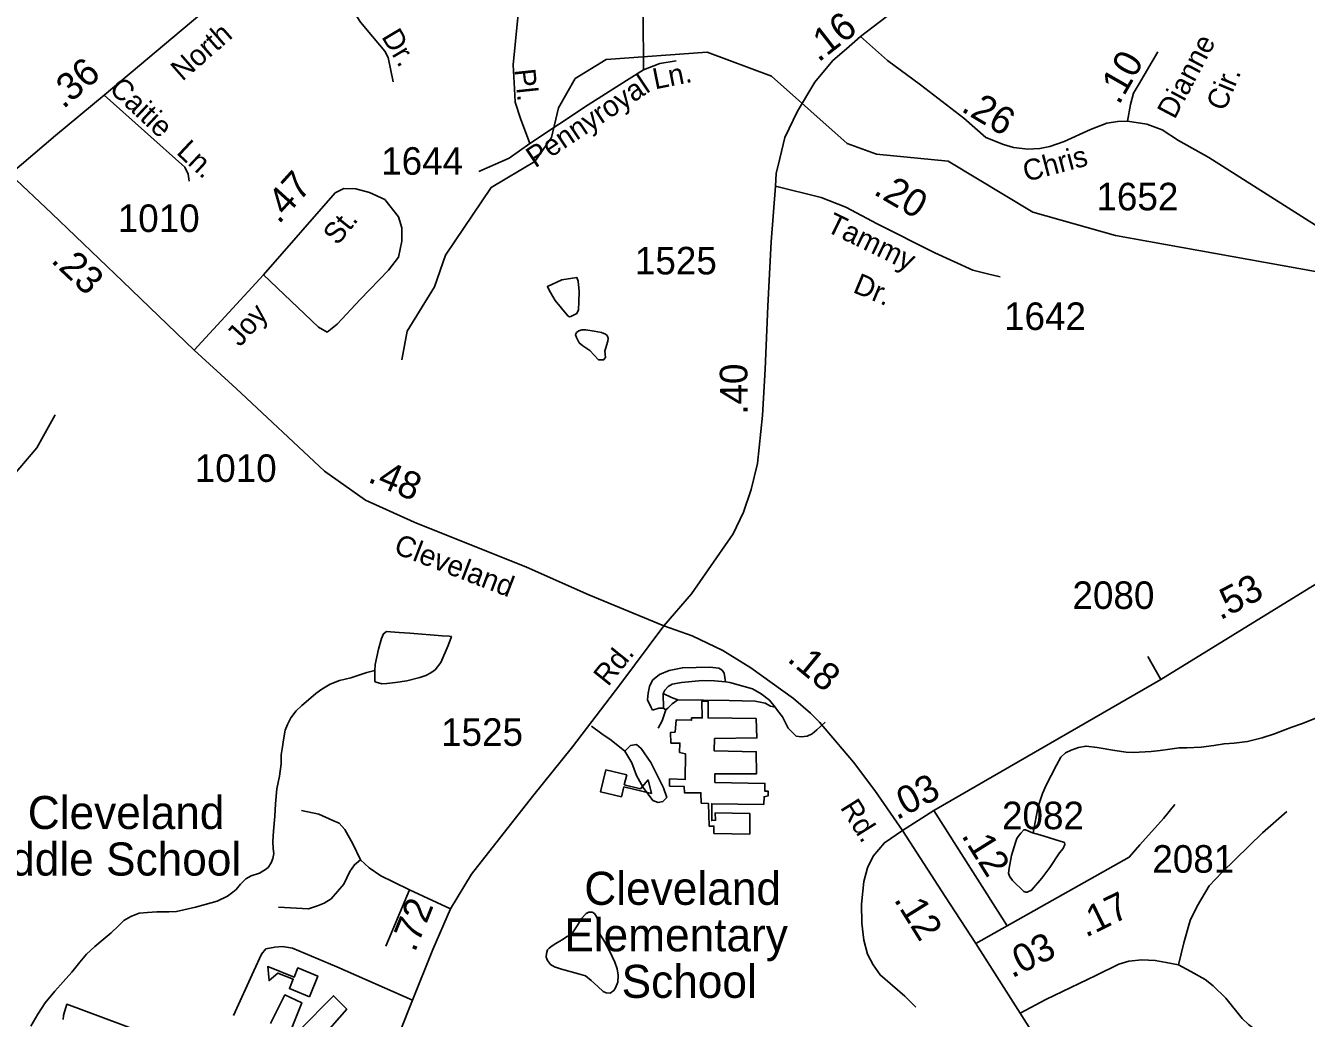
# Model space of a CAD drawing. Extents: x 2082433 to 2279600, y 546599 to 755198.
# Drawn here: x 2132963 to 2138773, y 664681 to 669186 of the extents above; entities that cross this region are included whole.
import ezdxf

# ---------------------------------------------------------------- set-up
doc = ezdxf.new("R2010")
doc.units = 0
for name, color, linetype in [('Exist Cultural Educational Facility Elementary CELL', 7, 'Continuous'), ('Exist Cultural Educational Facility Elementary Footprint', 7, 'Continuous'), ('Exist Cultural Educational Facility Elementary Label', 7, 'Continuous'), ('Exist Cultural Educational Facility Middle CELL', 7, 'Continuous'), ('Exist Cultural Educational Facility Middle Footprint', 7, 'Continuous'), ('Exist Cultural Educational Facility Middle Label', 7, 'Continuous'), ('Exist Cultural Recreational Baseball or SoftBall Diamond CELL', 7, 'Continuous'), ('Exist Hydrographic Creek Single Shore', 7, 'Continuous'), ('Exist Hydrographic Misc Water Feature', 7, 'Continuous'), ('Exist Hydrographic Pond Under 1500 Sq Ft', 7, 'Continuous'), ('Exist Road Non-System Type 51', 7, 'Continuous'), ('Exist Road Non-System Type 51 Label', 7, 'Continuous'), ('Exist Road Secondary Mileage Hundredths English Label', 7, 'Continuous'), ('Exist Road Secondary Type 51 Attributed', 7, 'Continuous'), ('Exist Road Secondary Type 51 Label', 7, 'Continuous'), ('Exist Road Secondary Type 51 Number Label', 7, 'Continuous')]:
    doc.layers.add(name, color=color, linetype=linetype)

msp = doc.modelspace()

# ---------------------------------------------------------------- linework, layer by layer
at = {"layer": 'Exist Cultural Educational Facility Elementary CELL'}
msp.add_lwpolyline([(2135594.8, 665808.6), (2135690, 665785.8), (2135679.3, 665741), (2135752.3, 665723.5), (2135786.9, 665763.6), (2135802, 665701.7), (2135677.1, 665731.7), (2135666.3, 665686.9), (2135571.1, 665709.7)], close=True, dxfattribs=at)
at = {"layer": 'Exist Cultural Educational Facility Elementary Footprint'}
msp.add_lwpolyline([(2136085.4, 665520.7), (2136247.9, 665517.5), (2136247.9, 665611.4), (2136091.6, 665614.5), (2136093.2, 665580.1), (2136076, 665578.5), (2136076, 665655.2), (2136312, 665652), (2136313.5, 665686.5), (2136332.3, 665691.1), (2136332.3, 665711.5), (2136316.7, 665711.5), (2136316.7, 665747.5), (2136090.1, 665752.1), (2136090.1, 665791.2), (2136279.2, 665791.2), (2136277.6, 665891.3), (2136086.9, 665894.5), (2136088.5, 665950.8), (2136280.7, 665953.9), (2136276.8, 666041.5), (2136059.6, 666044.6), (2136059.6, 666121.3), (2136031.5, 666121.3), (2136033, 666044.6), (2135984.6, 666044.6), (2135984.6, 666033.7), (2135914.2, 666035.2), (2135909.6, 665980.5), (2135889.2, 665978.9), (2135890.8, 665930.4), (2135931.4, 665930.4), (2135929.9, 665888.2), (2135956.4, 665882), (2135954.9, 665764.7), (2135884.5, 665767.8), (2135884.5, 665734.9), (2135950.2, 665733.4), (2135951.8, 665705.2), (2136026.8, 665705.2), (2136028.3, 665658.3), (2136061.1, 665656.7), (2136063.5, 665553.5), (2136085.4, 665553.5)], close=True, dxfattribs=at)
at = {"layer": 'Exist Cultural Educational Facility Middle CELL'}
msp.add_lwpolyline([(2134250.6, 664779.1), (2134159.9, 664816.1), (2134177.2, 664858.7), (2134107.7, 664887), (2134067.5, 664852.6), (2134061.9, 664916.1), (2134180.9, 664867.6), (2134198.2, 664910.2), (2134288.9, 664873.3)], close=True, dxfattribs=at)
at = {"layer": 'Exist Cultural Educational Facility Middle Footprint'}
for points in [[(2134073.9, 664657.6), (2134139.6, 664787.4), (2134216.1, 664751.9), (2134155.6, 664600.6)], [(2134203.6, 664625.5), (2134360, 664783.9), (2134420.5, 664723.4), (2134276.5, 664559.7)]]:
    msp.add_lwpolyline(points, dxfattribs=at)
at = {"layer": 'Exist Cultural Recreational Baseball or SoftBall Diamond CELL'}
msp.add_lwpolyline([(2133133, 664676.6), (2133136, 664693.5), (2133140.3, 664711.3), (2133145.7, 664730.6), (2133151.1, 664745.6), (2133483.7, 664621.6)], dxfattribs=at)
at = {"layer": 'Exist Hydrographic Creek Single Shore'}
for points in [[(2139778.7, 667191.5), (2139417.8, 667730.2), (2139192.7, 667938.2), (2139041.8, 668029.9), (2137907.8, 668233.4), (2137532.8, 668339.4), (2137148.7, 668570.3), (2136823.7, 668603.2), (2136689.8, 668651.8), (2136346.8, 668957.3), (2136054.8, 669065), (2135596.7, 669031.6), (2135455.8, 668946), (2135380.8, 668812.9), (2135348.8, 668679.1), (2135273.7, 668569.1), (2135074.8, 668451.8), (2134867.7, 668144.4), (2134818.7, 668001), (2134694.6, 667800.2), (2134669.6, 667669.5)], [(2132806.7, 667028.3), (2133013.6, 667270.1), (2133096.7, 667419.4)], [(2134547.3, 666260.3), (2134511.6, 666250.2), (2134439, 666225.9), (2134387.3, 666213.9), (2134345.5, 666197.5), (2134307.8, 666175.2), (2134279.9, 666155.1), (2134245.9, 666127), (2134215.9, 666101.1), (2134190.3, 666077), (2134166.3, 666044.9), (2134150.7, 666014.9), (2134140.3, 665988.8), (2134132.9, 665944.5), (2134129, 665912.7), (2134123, 665876.7), (2134123, 665836.5), (2134115.4, 665780.5), (2134103.5, 665722.6), (2134096.2, 665654.4), (2134094.5, 665598.7), (2134088.6, 665530.6), (2134084.9, 665484.5), (2134086.7, 665452.7), (2134089.2, 665428.8), (2134085.1, 665406.7), (2134077.5, 665386.7), (2134063.4, 665366.5), (2134051.3, 665356.6), (2134025, 665340.3), (2133987.3, 665328.1), (2133961.7, 665314.2), (2133937.7, 665289.8), (2133918, 665266.1), (2133904, 665254), (2133879.6, 665235.8), (2133832.3, 665213.3), (2133778.1, 665197.2), (2133734, 665185.2), (2133680.5, 665173), (2133648.5, 665166.9), (2133612.4, 665164.7), (2133558.3, 665164.3), (2133516.3, 665162.1), (2133478.3, 665158.1), (2133440.6, 665144), (2133408.2, 665125.8), (2133384.4, 665101.8), (2133351, 665069.6), (2133315.3, 665039.3), (2133277.2, 665007.3), (2133239.3, 664972.9), (2133209.3, 664936.8), (2133173.6, 664890.8), (2133134.1, 664846.8), (2133095.9, 664804.3), (2133052.5, 664752.1), (2133018.6, 664700.1), (2132986.6, 664646.1)], [(2137533.9, 665522.6), (2137547.2, 665595.5), (2137557.2, 665641.9), (2137576.9, 665701.7), (2137592.5, 665739.9), (2137616.1, 665783.8), (2137639.9, 665830.1), (2137660, 665866), (2137679.9, 665886.1), (2137705.7, 665898.4), (2137739.5, 665910.3), (2137773.8, 665916.5), (2137823.8, 665910.5), (2137903.6, 665897.3), (2137955.9, 665889.4), (2137987.9, 665887.4), (2138069.7, 665892), (2138110.1, 665896.1), (2138153.5, 665902.1), (2138195.8, 665908.2), (2138231.5, 665908.5), (2138295.4, 665912.6), (2138353.5, 665918.8), (2138399.6, 665927.3), (2138445.3, 665929.3), (2138505.4, 665937.7), (2138573.1, 665954.2), (2138629.3, 665972.1), (2138674.8, 665990.3), (2138707, 666002.5), (2138750.8, 666018.5), (2138838.6, 666053.1)]]:
    msp.add_lwpolyline(points, dxfattribs=at)
at = {"layer": 'Exist Hydrographic Misc Water Feature'}
msp.add_lwpolyline([(2135420.2, 665052.6), (2135394.6, 665036.6), (2135368.3, 665020.3), (2135352.7, 665010.5), (2135338.6, 665000), (2135330.6, 664992.3), (2135326.7, 664976.3), (2135324.4, 664958.3), (2135330.6, 664944), (2135344.7, 664926.1), (2135362.6, 664914.4), (2135394.6, 664904.3), (2135470.8, 664882.7), (2135503.2, 664874.9), (2135529.3, 664853.1), (2135559, 664825.1), (2135583, 664803.3), (2135597.4, 664797.4), (2135615.2, 664795.5), (2135631.4, 664807.7), (2135638.8, 664819.5), (2135649.2, 664845.5), (2135651.1, 664877.7), (2135646.8, 664905.5), (2135636.5, 664935.5), (2135612.3, 664987.4), (2135590.2, 665027.3), (2135569.9, 665061.2), (2135568.2, 665071.2), (2135563.9, 665089.2), (2135558, 665127), (2135553.9, 665141), (2135543.8, 665157.2), (2135533.8, 665163.1), (2135518, 665162.7), (2135505.5, 665156.9), (2135485.6, 665134.7), (2135465.9, 665100.8), (2135444, 665068.8), (2135430.2, 665056.8), (2135420.2, 665052.6)], dxfattribs=at)
at = {"layer": 'Exist Hydrographic Pond Under 1500 Sq Ft'}
for points in [[(2135395.9, 668032.4), (2135463.9, 668042.6), (2135469.6, 668026.4), (2135474.4, 667980.2), (2135472.8, 667933.2), (2135471.2, 667895.9), (2135463.9, 667879.7), (2135436.3, 667866.8), (2135430.4, 667864.9), (2135422.6, 667868.9), (2135366.2, 667938.7), (2135344.2, 667974.4), (2135338.1, 667986.3), (2135330.1, 668002.1), (2135395.9, 668032.4)], [(2135590.7, 667709.5), (2135593.6, 667679.4), (2135585.5, 667668.9), (2135562.8, 667668.9), (2135522.6, 667711.3), (2135490.7, 667733.1), (2135474.7, 667747.3), (2135462.6, 667771), (2135458, 667783.1), (2135462.4, 667793), (2135472.2, 667801.2), (2135486.3, 667805.1), (2135504.4, 667805.3), (2135542.5, 667799.5), (2135576.4, 667793.6), (2135594.2, 667785.6), (2135602, 667779.5), (2135606.5, 667767.9), (2135604.5, 667753.6), (2135598.7, 667733.8), (2135590.7, 667709.5)], [(2134547.3, 666260.3), (2134549.1, 666286.3), (2134564.5, 666356.6), (2134578.4, 666404.4), (2134586.9, 666426.2), (2134600.4, 666436.3), (2134618.8, 666434.8), (2134658.4, 666432.8), (2134706.6, 666428.8), (2134852.8, 666417.6), (2134884.6, 666415.6), (2134894.6, 666413.7), (2134880.7, 666373.6), (2134847.3, 666295.6), (2134821, 666263.4), (2134801.3, 666249.4), (2134779.4, 666237.3), (2134751.3, 666227.3), (2134693.3, 666213), (2134641.6, 666204.6), (2134601.4, 666200.5), (2134579.5, 666198.6), (2134553.6, 666206.6), (2134549.7, 666208.4), (2134547.3, 666212.4), (2134547.3, 666260.3)], [(2137563.7, 665513.6), (2137675.9, 665480), (2137677.5, 665470), (2137669.9, 665451.7), (2137653.7, 665431.8), (2137610.1, 665365.8), (2137572.7, 665317.5), (2137526.8, 665263.3), (2137506.7, 665253.3), (2137500.8, 665253.4), (2137490.9, 665257.3), (2137440.5, 665307.1), (2137426.3, 665327.1), (2137422.2, 665340.7), (2137424.3, 665362.7), (2137436.2, 665420.9), (2137453.4, 665479.2), (2137459.8, 665496.9), (2137465.7, 665506.9), (2137477.8, 665520.9), (2137491.5, 665537.1), (2137499.7, 665537.1), (2137531.3, 665523.4), (2137563.7, 665513.6)]]:
    msp.add_lwpolyline(points, dxfattribs=at)
at = {"layer": 'Exist Road Non-System Type 51'}
for p, q in [((2138113, 666219.4), (2138053.5, 666322.9)), ((2135868.3, 666081.3), (2135857.3, 666089.2)), ((2134705.5, 665264.6), (2134598, 665009.2)), ((2134890.6, 665178.7), (2134705.5, 665264.6))]:
    msp.add_line(p, q, dxfattribs=at)
for points in [[(2135250.3, 668651.5), (2135208.6, 668764), (2135183.6, 668839), (2135181.5, 668899.4), (2135175.3, 669007.8), (2135196.1, 669222.3), (2135205.5, 669368.1), (2135230.5, 669555.6), (2135232.6, 669691), (2135235.7, 669834.8), (2135231.5, 669957.7), (2135225.3, 670047.2), (2135219, 670084.7)], [(2135762.7, 669589), (2135764.8, 669236.9), (2135765.8, 668984.8)], [(2134168.1, 669564), (2134197.2, 669530.6), (2134224.3, 669505.6), (2134280.6, 669486.9), (2134322.2, 669468.1), (2134351.4, 669445.2), (2134370.1, 669422.3), (2134401.4, 669372.3), (2134449.3, 669253.6), (2134482.6, 669201.5), (2134536.8, 669136.9), (2134593, 669070.3), (2134607.6, 669041.1), (2134630.5, 668930.7)], [(2135765.8, 668984.8), (2135840.8, 669014), (2135913.8, 669026.5)], [(2135765.8, 668984.8), (2135688.8, 668936.9), (2135515.9, 668826.5), (2135250.3, 668651.5)], [(2133319.2, 668870.3), (2133685.8, 668543.2), (2133700.4, 668512), (2133704.6, 668480.7)], [(2135250.3, 668651.5), (2135156.5, 668584.9), (2135019, 668524.5)], [(2136137.8, 666208), (2136131.6, 666247.1), (2136123.8, 666261.2), (2136108.1, 666270.6), (2136067.5, 666275.3), (2135942.5, 666272.1), (2135882.3, 666259.6), (2135838.6, 666240.9), (2135807.3, 666215.8), (2135793.2, 666187.7), (2135787, 666156.4), (2135783.9, 666126.7), (2135799.5, 666095.4), (2135807.3, 666079.8)], [(2135857.3, 666089.2), (2135855.8, 666154.8), (2135863.6, 666170.5), (2135877.6, 666187.7), (2135896.4, 666197.1), (2135938.6, 666204.9), (2136032.4, 666214.3), (2136088.6, 666212.7), (2136137.8, 666208)], [(2136363.7, 666093.8), (2136337.9, 666125.1), (2136300.4, 666153.3), (2136261.3, 666176.7), (2136158.2, 666204.9), (2136137.8, 666208)], [(2135855.8, 666154.8), (2135893.3, 666137.6), (2135921.4, 666126.7)], [(2135921.4, 666126.7), (2135896.4, 666107.9), (2135876.1, 666089.2), (2135868.3, 666081.3)], [(2135921.4, 666126.7), (2136154.3, 666123.6), (2136273, 666120.4), (2136318.3, 666111.1), (2136341.8, 666098.5), (2136363.7, 666093.8)], [(2135807.3, 666079.8), (2135835.4, 666089.2), (2135857.3, 666089.2)], [(2135868.3, 666081.3), (2135851.1, 666031.3), (2135832.3, 665998.4)], [(2136589.9, 666025.3), (2136552.8, 665990.6), (2136530.9, 665971.9), (2136509, 665962.5), (2136480.9, 665959.3), (2136459, 665962.5), (2136441.8, 665978.1), (2136423.1, 665998.4), (2136396.5, 666050.1), (2136374.6, 666078.2), (2136363.7, 666093.8)], [(2135530, 666006.9), (2135577.6, 665971.9), (2135619.8, 665943.7), (2135682.3, 665893.7)], [(2134483.2, 665401), (2134448.1, 665473.4), (2134410.9, 665538.5), (2134385, 665567.5), (2134357.1, 665578.8), (2134293, 665607.8), (2134215.5, 665624.3)], [(2138192.7, 664923.4), (2138217.5, 665023.7), (2138246.5, 665126), (2138277.5, 665190.1), (2138332.3, 665283.2), (2138389.1, 665343.1), (2138574.2, 665523), (2138684.8, 665619.2)], [(2136940.9, 665533.9), (2136858.9, 665478.5), (2136808.1, 665417.3), (2136782.7, 665364.2), (2136766.5, 665303), (2136755, 665199.1), (2136757.3, 665112.5), (2136766.5, 665036.3), (2136782.7, 664972.8), (2136808.1, 664924.3), (2136839.3, 664878.2), (2136951.3, 664782.4), (2137002, 664732.7)], [(2134483.2, 665401), (2134455.3, 665378.3), (2134434.7, 665347.3), (2134406.7, 665290.4), (2134378.8, 665256.3), (2134349.9, 665224.2), (2134317.8, 665203.6), (2134286.8, 665192.2), (2134246.5, 665178.7), (2134192.7, 665180.8), (2134110, 665186)], [(2134705.5, 665264.6), (2134631.1, 665300.7), (2134575.3, 665327.6), (2134522.5, 665364.8), (2134483.2, 665401)], [(2134719, 664764.2), (2134375.7, 664914.4), (2134173.4, 665000.1), (2134128.9, 665007), (2134094.6, 665003.6), (2134053.4, 664996.7), (2134032.9, 664972.7), (2133998.6, 664897.2), (2133906, 664694.8)], [(2137474.2, 664705.2), (2137592, 664767.3), (2137817.4, 664875.8), (2137921.8, 664926.5), (2137967.3, 664941), (2138027.3, 664946.1), (2138087.3, 664944.1), (2138137.9, 664934.8), (2138192.7, 664923.4)], [(2138192.7, 664923.4), (2138248.5, 664894.4), (2138314.7, 664857.2), (2138350.9, 664829.3), (2138407.8, 664772.4), (2138482.2, 664680.4), (2138510.1, 664653.5), (2138549.4, 664623.6)]]:
    msp.add_lwpolyline(points, dxfattribs=at)
msp.add_lwpolyline([(2135682.3, 665893.7), (2135707.3, 665918.7), (2135733.9, 665923.4), (2135755.7, 665906.2), (2135799.5, 665842), (2135857.3, 665727.9), (2135871.4, 665684.1), (2135854.2, 665665.3), (2135832.3, 665660.6), (2135808.9, 665670), (2135765.1, 665729.4), (2135733.9, 665782.6), (2135713.5, 665840.5)], close=True, dxfattribs=at)
at = {"layer": 'Exist Road Secondary Type 51 Attributed'}
for points in [[(2134344.1, 669705.6), (2134168.1, 669564), (2133987.9, 669420.2), (2133792.1, 669266.1), (2133319.2, 668870.3), (2133098.4, 668687), (2132893.2, 668512)], [(2136750.7, 669136.6), (2137159.1, 669450), (2137278.7, 669578.8), (2137373.7, 669707.5)], [(2136364.4, 668457.6), (2136368.3, 668514.9), (2136385.2, 668583.8), (2136407.3, 668678.8), (2136464.6, 668798.4), (2136543.9, 668929.8), (2136625.8, 669027.3), (2136687, 669080.6), (2136750.7, 669136.6)], [(2136750.7, 669136.6), (2136872.9, 669027.3), (2137022.5, 668918.1), (2137219, 668765.6), (2137319.1, 668678.8), (2137398.9, 668646.6), (2137444.2, 668632.4), (2137509.4, 668625.3), (2137564.7, 668628.1), (2137610, 668638), (2137673.8, 668660.7), (2137794.2, 668714.6), (2137867.9, 668742.9), (2137917.5, 668751.4), (2137961.6, 668752.9)], [(2137961.6, 668752.9), (2137975.9, 668828.3), (2137988.9, 668879), (2138011, 668918.1), (2138099.4, 669067.6)], [(2137961.6, 668752.9), (2138049.3, 668738.6), (2138118.7, 668713.1), (2138193.1, 668664.4), (2138331.2, 668587), (2139314.5, 667962.2), (2140042.8, 667500.3), (2140122.2, 667446.5), (2140184.5, 667386.9), (2140255.3, 667304.8), (2140306.3, 667214.1), (2140363, 667097.9)], [(2133728.5, 667714.1), (2133404.6, 668024.5), (2133082.8, 668332.8), (2132893.2, 668512)], [(2134042.1, 668055.8), (2134367, 668426.6), (2134406.6, 668447.4), (2134460.8, 668445.3), (2134523.3, 668428.6), (2134593, 668397.4)], [(2135858.5, 666462.5), (2135983.3, 666606.9), (2136173.2, 666880), (2136220, 666977.6), (2136255.2, 667081.6), (2136283.8, 667198.7), (2136305.9, 667417.2), (2136318.9, 667626.6), (2136330.6, 667912.7), (2136344.9, 668205.3), (2136364.4, 668457.6)], [(2136364.4, 668457.6), (2136572.9, 668405.7), (2136684, 668362.5), (2136826.1, 668286), (2137087.5, 668154.6), (2137260.6, 668076.7), (2137327.2, 668059.7), (2137384.1, 668046.7)], [(2134593, 668397.4), (2134655.5, 668318.2), (2134670.1, 668268.2), (2134670.1, 668207.8), (2134655.5, 668134.9), (2134609.7, 668076.6), (2134481.6, 667943.3), (2134377.4, 667830.8), (2134331.6, 667795.4)], [(2133728.5, 667714.1), (2134042.1, 668055.8)], [(2134331.6, 667795.4), (2134292, 667818.3), (2134042.1, 668055.8)], [(2135858.5, 666462.5), (2135519, 666603), (2135235.7, 666728.8), (2134726.4, 666933), (2134505.6, 667032.9), (2134319.1, 667164.2), (2133918.1, 667539.1), (2133728.5, 667714.1)], [(2137082.9, 665623.9), (2138113, 666219.4), (2138766.2, 666621.8), (2139264.9, 666925), (2139341.5, 666961.9), (2139403.8, 666970.4), (2139469, 666973.2), (2139528.5, 666964.7), (2139559.7, 666933.5), (2139582.3, 666905.2)], [(2133884.9, 663294.9), (2133934.6, 663318), (2134012.7, 663364.2), (2134073, 663410.3), (2134161.8, 663492), (2134241.6, 663609.1), (2134322.4, 663776), (2134395.2, 663949.9), (2134719, 664764.2), (2134809.9, 664993.7), (2134890.6, 665178.7), (2134986.7, 665334.9), (2135262.8, 665688.7), (2135444.9, 665913.7), (2135658.2, 666194.6), (2135858.5, 666462.5)], [(2136940.9, 665533.9), (2136816.2, 665715.1), (2136719.2, 665844.4), (2136564.7, 666025.5), (2136524.4, 666065.8), (2136446.4, 666132.2), (2136252.6, 666271.3), (2136126.5, 666351.2), (2135986.3, 666417.8), (2135858.5, 666462.5)], [(2137416.5, 665101), (2137969.5, 665412.7), (2138017.9, 665468.1), (2138125.3, 665588.1), (2138176.1, 665651.6)], [(2136940.9, 665533.9), (2137082.9, 665623.9)], [(2137082.9, 665623.9), (2137416.5, 665101)], [(2137273.3, 665021.3), (2137134.8, 665233.7), (2136940.9, 665533.9)], [(2137273.3, 665021.3), (2137416.5, 665101)], [(2138468.7, 663207.1), (2138331.3, 663382.9), (2137962.2, 663949.5), (2137597.7, 664511.1), (2137474.2, 664705.2), (2137273.3, 665021.3)]]:
    msp.add_lwpolyline(points, dxfattribs=at)

# ---------------------------------------------------------------- texts
at = {"layer": 'Exist Cultural Educational Facility Elementary Label'}
for s, p in [('Cleveland', (2135497.8, 665196.4)), ('Elementary ', (2135406.8, 664985.3)), ('School', (2135667, 664774.2))]:
    msp.add_text(s, height=150, dxfattribs=at).set_placement(p)
at = {"layer": 'Exist Cultural Educational Facility Middle Label'}
for s, p in [('   Cleveland', (2132806, 665540.4)), ('Middle School', (2132681.7, 665329.3))]:
    msp.add_text(s, height=150, dxfattribs=at).set_placement(p)
at = {"layer": 'Exist Road Non-System Type 51 Label'}
for s, rotation, p in [('Dr.', 300.83434, (2134575.4, 669135.8)), ('Pl.', 276.00481, (2135180.5, 668986.2)), ('Pennyroyal', 33.70904, (2135274.7, 668538)), ('Ln.', 11.31746, (2135818.2, 668896.4)), ('Caitie', 316.8857, (2133337.6, 668892.6)), ('Ln.', 316.8857, (2133643.4, 668607.2))]:
    msp.add_text(s, height=95, rotation=rotation, dxfattribs=at).set_placement(p)
at = {"layer": 'Exist Road Secondary Mileage Hundredths English Label'}
for s, rotation, p in [('.16', 37.94199, (2136560.1, 669016.9)), ('.10', 60.16942, (2137923, 668822.5)), ('.36', 40.85263, (2133134.6, 668805.1)), ('.26', 329.31011, (2137202.1, 668800.6)), ('.47', 47.84561, (2134112, 668281.9)), ('.20', 329.66337, (2136804.7, 668423.6)), ('.23', 316.68645, (2133074.2, 668115.9)), ('.40', 90.59477, (2136239.3, 667420.8)), ('.48', 336.89875, (2134510.6, 667117.8)), ('.53', 27.68043, (2138382.3, 666486.3)), ('.18', 320.4202, (2136413.4, 666304.9)), ('.03', 27.68058, (2136915.4, 665579.4)), ('.12', 301.94044, (2137205.8, 665511)), ('.17', 26.34197, (2137772.9, 665046.2)), ('.72', 68.11839, (2134729.1, 664977.7)), ('.12', 301.94044, (2136899.6, 665220.6)), ('.03', 26.34198, (2137438, 664862.3))]:
    msp.add_text(s, height=125, rotation=rotation, dxfattribs=at).set_placement(p)
at = {"layer": 'Exist Road Secondary Type 51 Label'}
for s, rotation, p in [('North', 41.14676, (2133674.4, 668930.7)), ('Dianne', 62.0666, (2138175.5, 668757.2)), ('Cir.', 67.24733, (2138402.6, 668793.3)), ('Chris', 14.86639, (2137501.5, 668476.7)), ('St.', 50.79848, (2134378.1, 668185.1)), ('Tammy', 334.11758, (2136589.3, 668255.2)), ('Dr.', 337.36555, (2136711.5, 667977.7)), ('Joy', 48.11693, (2133935.4, 667724.5)), ('Cleveland', 338.94296, (2134628.4, 666793.9)), ('Rd.', 51.20799, (2135605.4, 666183.7)), ('Rd.', 302.15352, (2136656, 665638.1))]:
    msp.add_text(s, height=95, rotation=rotation, dxfattribs=at).set_placement(p)
at = {"layer": 'Exist Road Secondary Type 51 Number Label'}
for s, p in [('1644', (2134576.2, 668509.4)), ('1652', (2137820.8, 668347.8)), ('1010', (2133381.2, 668249.6)), ('1525', (2135727.1, 668057.1)), ('1642', (2137401.7, 667804.9)), ('1010', (2133730.6, 667115.5)), ('2080', (2137712.1, 666539.1)), ('1525', (2134847.9, 665917.9)), ('2082', (2137392.6, 665539.6)), ('2081', (2138074.3, 665342.3))]:
    msp.add_text(s, height=125, dxfattribs=at).set_placement(p)

doc.saveas('drawing.dxf')
